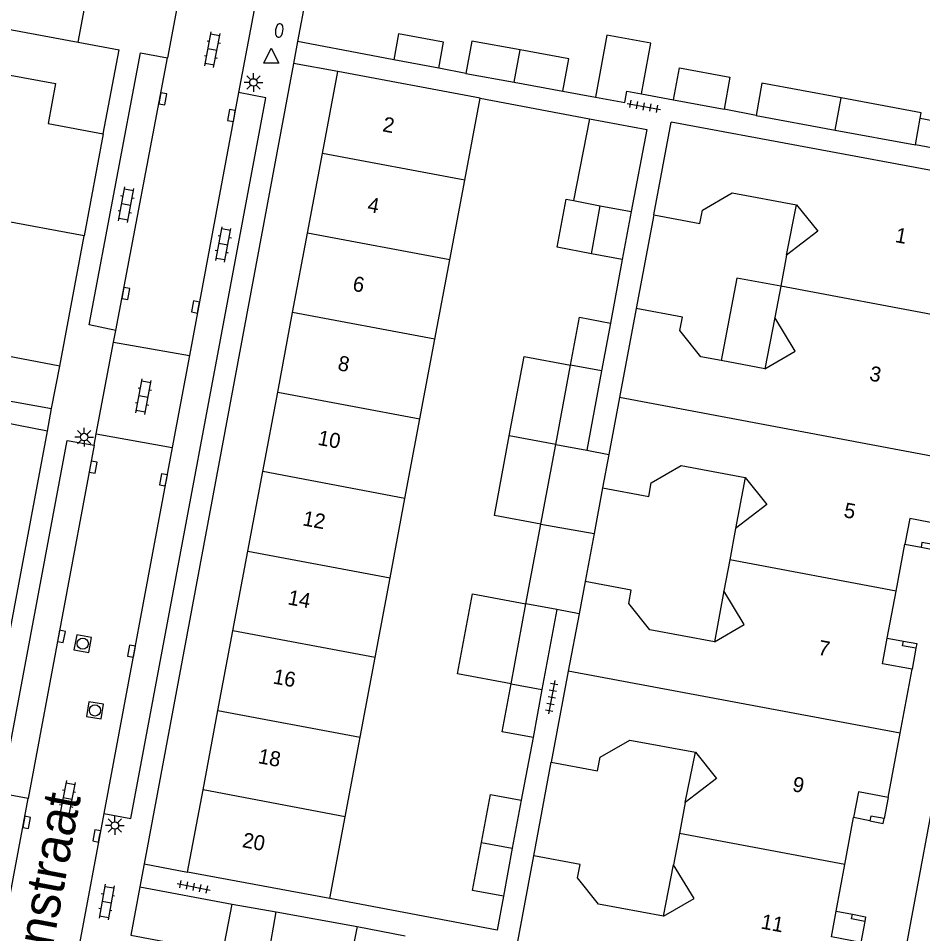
# Model space of a CAD drawing. Extents: x 124000 to 128010, y 398999 to 403000.
# Drawn here: x 126875.1 to 126935.4, y 399594.7 to 399655.8 of the extents above; entities that cross this region are included whole.
import ezdxf

# ---------------------------------------------------------------- set-up
doc = ezdxf.new("R2010")
doc.units = 0
for name, color, linetype in [('gg-afsc-erfafscheiding', 7, 'Continuous'), ('gg-afsc-muur', 7, 'Continuous'), ('gg-anno-huisnummerreeks BGT', 7, 'Continuous'), ('gg-anno-openbare ruimte label', 7, 'Continuous'), ('gg-bbg-bijgebouw', 7, 'Continuous'), ('gg-bbg-gedigitaliseerde bebouwing', 7, 'Continuous'), ('gg-bbg-gedigitaliseerde bijgebouw', 7, 'Continuous'), ('gg-bbg-hoofdgebouw', 7, 'Continuous'), ('gg-bbg-luifel en loopbrug', 7, 'Continuous'), ('gg-bbg-onder overbouw', 7, 'Continuous'), ('gg-bbg-pand overbouw', 7, 'Continuous'), ('gg-bbg-pilaar onder overbouw', 7, 'Continuous'), ('gg-bbg-pilaar pand', 7, 'Continuous'), ('gg-bbg-tussenscheiding', 7, 'Continuous'), ('gg-knt-verharding', 7, 'Continuous'), ('gg-knt-verharding nz', 7, 'Continuous'), ('gt-grn-weggrens', 7, 'Continuous'), ('gt-symb-brandkraan', 7, 'Continuous'), ('gt-symb-klinker verharding', 7, 'Continuous'), ('gt-symb-kolk', 7, 'Continuous'), ('gt-symb-lichtmast', 7, 'Continuous'), ('gt-symb-rioolschacht', 7, 'Continuous'), ('gt-symb-tegel verharding', 7, 'Continuous'), ('gt-symb-waterafsluiter', 7, 'Continuous')]:
    doc.layers.add(name, color=color, linetype=linetype)

# ---------------------------------------------------------------- blocks, each defined once
blk = doc.blocks.new('gt0-KOLK')
at = {"layer": 'gt-symb-kolk'}
blk.add_lwpolyline([(0, 0), (0.375, 0), (0.375, 0.4), (-0.375, 0.4), (-0.375, 0), (0, 0)], dxfattribs=at)
blk = doc.blocks.new('gt0-KL1')
at = {"layer": 'gt-symb-klinker verharding'}
for p, q in [((-1.15, 0.3), (1.15, 0.3)), ((-1, -0.3), (-1, 0.3)), ((-0.5, 0.3), (-0.5, 0.45)), ((0, -0.3), (0, 0.3)), ((0.5, 0.3), (0.5, 0.45)), ((1, -0.3), (1, 0.3)), ((-1.15, -0.3), (1.15, -0.3)), ((-0.5, -0.45), (-0.5, -0.3)), ((0.5, -0.45), (0.5, -0.3))]:
    blk.add_line(p, q, dxfattribs=at)
blk = doc.blocks.new('gt0-LMAST')
at = {"layer": 'gt-symb-lichtmast'}
for p, q in [((-0.005, 0.246), (-0.005, 0.621)), ((-0.182, 0.173), (-0.447, 0.438)), ((0.172, 0.173), (0.437, 0.438)), ((-0.255, -0.004), (-0.63, -0.004)), ((-0.182, -0.181), (-0.447, -0.446)), ((-0.005, -0.254), (-0.005, -0.629)), ((0.437, -0.446), (0.172, -0.181)), ((0.245, -0.004), (0.62, -0.004))]:
    blk.add_line(p, q, dxfattribs=at)
blk.add_circle((-0.005, -0.004), 0.25, dxfattribs=at)
blk = doc.blocks.new('gt0-TEG1')
at = {"layer": 'gt-symb-tegel verharding'}
for p, q in [((-1.125, 0), (1.125, 0)), ((-0.9, -0.25), (-0.9, 0.25)), ((-0.45, -0.25), (-0.45, 0.25)), ((0, -0.25), (0, 0.25)), ((0.45, -0.25), (0.45, 0.25)), ((0.9, -0.25), (0.9, 0.25))]:
    blk.add_line(p, q, dxfattribs=at)
blk = doc.blocks.new('gt0-WAFSL')
at = {"layer": 'gt-symb-waterafsluiter'}
for p, q in [((-0.5, -0.333), (0, 0.667)), ((0, 0.667), (0.5, -0.333)), ((0.5, -0.333), (-0.5, -0.333))]:
    blk.add_line(p, q, dxfattribs=at)
blk = doc.blocks.new('gt0-BR')
at = {"layer": 'gt-symb-brandkraan'}
for centre, radius, start, end in [((-0.244, 0), 0.206, 107.56694, 252.43307), ((0.599, -2.664), 3, 106.89205, 107.56694), ((0, -0.691), 0.938, 73.10799, 106.89205), ((-0.599, -2.664), 3, 72.43309, 73.10799), ((0.244, 0), 0.206, 287.56695, 72.43309), ((0.599, 2.664), 3, 252.43307, 253.10797), ((0, 0.691), 0.938, 253.10797, 286.89206), ((-0.599, 2.664), 3, 286.89206, 287.56695)]:
    blk.add_arc(centre, radius, start, end, dxfattribs=at)
blk = doc.blocks.new('gt0-RS')
at = {"layer": 'gt-symb-rioolschacht'}
blk.add_lwpolyline([(-0.5, -0.5), (0.5, -0.5), (0.5, 0.5), (-0.5, 0.5)], close=True, dxfattribs=at)
blk.add_circle((0, 0), 0.375, dxfattribs=at)

msp = doc.modelspace()

# ---------------------------------------------------------------- linework, layer by layer
at = {"layer": 'gg-afsc-erfafscheiding'}
for p, q in [((126898.625, 399653.345), (126893.716, 399654.273)), ((126900.121, 399653.062), (126898.625, 399653.345)), ((126904.939, 399652.151), (126903.121, 399652.495)), ((126911.398, 399650.969), (126913.576, 399650.571)), ((126916.638, 399650.781), (126918.791, 399650.379)), ((126905.886, 399650.493), (126913.182, 399649.124)), ((126924.284, 399649.339), (126922.153, 399649.752)), ((126915.368, 399639.734), (126914.576, 399635.492)), ((126909.412, 399607.837), (126908.631, 399603.651)), ((126889.346, 399596.723), (126892.289, 399596.203))]:
    msp.add_line(p, q, dxfattribs=at)
msp.add_lwpolyline([(126907.434, 399597.244), (126907.019, 399594.988), (126895.864, 399597.082)], dxfattribs=at)
at = {"layer": 'gg-afsc-muur'}
for p, q in [((126895.456, 399663.558), (126893.716, 399654.273)), ((126917.459, 399642.703), (126916.291, 399636.459)), ((126877.846, 399632.622), (126879.49, 399641.303)), ((126909.462, 399599.946), (126910.629, 399606.19))]:
    msp.add_line(p, q, dxfattribs=at)
at = {"layer": 'gg-bbg-bijgebouw'}
for p, q in [((126918.791, 399650.379), (126919.19, 399652.52)), ((126883.198, 399597.882), (126882.588, 399594.652)), ((126883.198, 399597.882), (126889.346, 399596.723)), ((126892.289, 399596.203), (126897.682, 399595.234)), ((126897.682, 399595.234), (126900.889, 399594.61))]:
    msp.add_line(p, q, dxfattribs=at)
for points in [[(126913.576, 399650.571), (126915.543, 399650.21), (126915.665, 399650.962), (126916.638, 399650.781)], [(126882.588, 399594.652), (126888.737, 399593.492), (126889.346, 399596.723)], [(126897.085, 399592.301), (126891.766, 399593.26), (126892.289, 399596.203)]]:
    msp.add_lwpolyline(points, dxfattribs=at)
at = {"layer": 'gg-bbg-gedigitaliseerde bebouwing'}
for p, q in [((126917.459, 399642.703), (126918.618, 399648.899)), ((126926.992, 399643.381), (126928.402, 399641.63)), ((126928.402, 399641.63), (126926.322, 399640.027)), ((126926.322, 399640.027), (126925.934, 399637.943)), ((126925.934, 399637.943), (126925.545, 399635.859)), ((126916.291, 399636.459), (126915.179, 399630.512)), ((126926.906, 399633.614), (126925.545, 399635.859)), ((126924.874, 399632.44), (126926.906, 399633.614)), ((126924.874, 399632.44), (126921.967, 399632.983)), ((126915.179, 399630.512), (126914.468, 399626.722)), ((126923.552, 399625.181), (126924.998, 399623.386)), ((126924.998, 399623.386), (126922.918, 399621.783)), ((126922.918, 399621.783), (126922.53, 399619.699)), ((126922.53, 399619.699), (126922.141, 399617.615)), ((126923.502, 399615.37), (126922.141, 399617.615)), ((126912.482, 399616.091), (126911.765, 399612.261)), ((126921.519, 399614.224), (126923.502, 399615.37)), ((126911.765, 399612.261), (126910.629, 399606.19)), ((126920.246, 399606.852), (126921.648, 399605.111)), ((126921.648, 399605.111), (126919.569, 399603.508)), ((126919.569, 399603.508), (126919.18, 399601.424)), ((126919.18, 399601.424), (126918.791, 399599.34)), ((126908.324, 399593.865), (126909.462, 399599.946)), ((126920.153, 399597.095), (126918.791, 399599.34)), ((126918.111, 399595.915), (126920.153, 399597.095))]:
    msp.add_line(p, q, dxfattribs=at)
for points in [[(126917.459, 399642.703), (126920.537, 399642.129), (126920.705, 399643.029), (126922.696, 399644.183), (126926.992, 399643.381)], [(126921.967, 399632.983), (126920.606, 399633.237), (126919.203, 399634.984), (126919.371, 399635.884), (126916.291, 399636.459)], [(126914.05, 399624.497), (126917.128, 399623.923), (126917.296, 399624.823), (126919.288, 399625.977), (126923.552, 399625.181)], [(126921.519, 399614.224), (126917.198, 399615.031), (126915.795, 399616.778), (126915.963, 399617.678), (126912.886, 399618.252)], [(126910.629, 399606.19), (126913.712, 399605.615), (126913.88, 399606.515), (126915.871, 399607.669), (126920.246, 399606.852)], [(126918.111, 399595.915), (126913.781, 399596.723), (126912.378, 399598.47), (126912.546, 399599.37), (126909.462, 399599.946)]]:
    msp.add_lwpolyline(points, dxfattribs=at)
at = {"layer": 'gg-bbg-gedigitaliseerde bijgebouw'}
for p, q in [((126903.121, 399652.495), (126900.121, 399653.062)), ((126904.939, 399652.151), (126908.151, 399651.563)), ((126908.151, 399651.563), (126911.398, 399650.969)), ((126918.791, 399650.379), (126922.153, 399649.752)), ((126913.182, 399649.124), (126912.118, 399643.658)), ((126924.284, 399649.339), (126929.555, 399648.364)), ((126929.555, 399648.364), (126934.923, 399647.377)), ((126937.599, 399646.89), (126934.923, 399647.377)), ((126912.118, 399643.658), (126913.901, 399643.311)), ((126913.305, 399640.119), (126913.901, 399643.311)), ((126915.967, 399642.939), (126915.368, 399639.734)), ((126915.368, 399639.734), (126913.305, 399640.119)), ((126914.576, 399635.492), (126913.979, 399632.294)), ((126910.926, 399627.383), (126911.916, 399632.682)), ((126913.979, 399632.294), (126912.991, 399626.998)), ((126909.936, 399622.076), (126910.926, 399627.383)), ((126912.991, 399626.998), (126914.468, 399626.722)), ((126914.05, 399624.497), (126913.48, 399621.438)), ((126908.942, 399616.751), (126909.936, 399622.076)), ((126913.48, 399621.438), (126912.886, 399618.252)), ((126907.945, 399611.414), (126908.942, 399616.751)), ((126911.005, 399616.367), (126910.011, 399611.042)), ((126912.482, 399616.091), (126911.005, 399616.367)), ((126910.011, 399611.042), (126909.412, 399607.837)), ((126908.631, 399603.651), (126908.033, 399600.449)), ((126908.033, 399600.449), (126907.434, 399597.244))]:
    msp.add_line(p, q, dxfattribs=at)
for points in [[(126903.121, 399652.495), (126903.446, 399654.228), (126900.445, 399654.79), (126900.121, 399653.062)], [(126908.558, 399653.714), (126905.333, 399654.304), (126904.939, 399652.151)], [(126916.638, 399650.781), (126917.261, 399654.164), (126914.337, 399654.708), (126913.576, 399650.571)], [(126911.398, 399650.969), (126911.792, 399653.122), (126908.558, 399653.714)], [(126919.19, 399652.52), (126922.547, 399651.905), (126922.153, 399649.752)], [(126929.961, 399650.514), (126924.682, 399651.491), (126924.284, 399649.339)], [(126935.234, 399649.164), (126935.297, 399649.528), (126929.961, 399650.514)], [(126913.182, 399649.124), (126917.002, 399648.407), (126915.967, 399642.939)], [(126935.234, 399649.164), (126937.931, 399648.659), (126937.599, 399646.89)], [(126911.916, 399632.682), (126912.513, 399635.877), (126914.576, 399635.492)], [(126909.412, 399607.837), (126907.349, 399608.222), (126907.945, 399611.414)], [(126905.969, 399600.831), (126906.567, 399604.036), (126908.631, 399603.651)], [(126907.434, 399597.244), (126905.371, 399597.629), (126905.969, 399600.831)]]:
    msp.add_lwpolyline(points, dxfattribs=at)
at = {"layer": 'gg-bbg-hoofdgebouw'}
for p, q in [((126895.376, 399646.804), (126896.402, 399652.273)), ((126905.886, 399650.493), (126896.402, 399652.273)), ((126904.859, 399645.019), (126905.886, 399650.493)), ((126940.737, 399644.769), (126918.618, 399648.899)), ((126880.754, 399648.116), (126879.49, 399641.303)), ((126894.378, 399641.486), (126895.376, 399646.804)), ((126903.861, 399639.702), (126904.859, 399645.019)), ((126879.49, 399641.303), (126870.331, 399643.008)), ((126893.384, 399636.189), (126894.378, 399641.486)), ((126902.867, 399634.405), (126903.861, 399639.702)), ((126892.388, 399630.881), (126893.384, 399636.189)), ((126901.871, 399629.098), (126902.867, 399634.405)), ((126891.392, 399625.575), (126892.388, 399630.881)), ((126900.875, 399623.79), (126901.871, 399629.098)), ((126890.396, 399620.267), (126891.392, 399625.575)), ((126899.88, 399618.483), (126900.875, 399623.79)), ((126933.627, 399617.601), (126934.214, 399620.739)), ((126889.4, 399614.96), (126890.396, 399620.267)), ((126898.884, 399613.175), (126899.88, 399618.483)), ((126933.039, 399614.462), (126933.627, 399617.601)), ((126888.402, 399609.642), (126889.4, 399614.96)), ((126897.886, 399607.858), (126898.884, 399613.175)), ((126933.892, 399608.115), (126934.688, 399612.399)), ((126887.406, 399604.335), (126888.402, 399609.642)), ((126896.89, 399602.551), (126897.886, 399607.858)), ((126933.097, 399603.832), (126933.892, 399608.115)), ((126886.379, 399598.861), (126887.406, 399604.335)), ((126895.864, 399597.082), (126896.89, 399602.551)), ((126930.214, 399599.365), (126930.795, 399602.489)), ((126929.634, 399596.243), (126930.214, 399599.365)), ((126895.864, 399597.082), (126886.379, 399598.861))]:
    msp.add_line(p, q, dxfattribs=at)
msp.add_lwpolyline([(126872.101, 399652.483), (126877.576, 399651.464), (126877.068, 399648.804), (126880.754, 399648.116)], dxfattribs=at)
at = {"layer": 'gg-bbg-luifel en loopbrug'}
for p, q in [((126926.322, 399640.027), (126926.992, 399643.381)), ((126925.545, 399635.859), (126924.874, 399632.44)), ((126877.308, 399629.783), (126877.846, 399632.622)), ((126872.284, 399630.693), (126877.308, 399629.783)), ((126910.926, 399627.383), (126907.826, 399627.962)), ((126923.552, 399625.181), (126922.918, 399621.783)), ((126922.141, 399617.615), (126921.519, 399614.224)), ((126919.569, 399603.508), (126920.246, 399606.852)), ((126918.111, 399595.915), (126918.791, 399599.34))]:
    msp.add_line(p, q, dxfattribs=at)
for points in [[(126913.305, 399640.119), (126911.022, 399640.545), (126911.62, 399643.751), (126912.118, 399643.658)], [(126925.934, 399637.943), (126922.995, 399638.491), (126921.967, 399632.983)], [(126877.846, 399632.622), (126872.832, 399633.575), (126872.284, 399630.693)], [(126907.826, 399627.962), (126908.815, 399633.261), (126911.916, 399632.682)], [(126909.936, 399622.076), (126906.835, 399622.655), (126907.826, 399627.962)], [(126907.945, 399611.414), (126904.383, 399612.079), (126905.379, 399617.416), (126908.942, 399616.751)]]:
    msp.add_lwpolyline(points, dxfattribs=at)
at = {"layer": 'gg-bbg-onder overbouw'}
for points in [[(126936.499, 399622.074), (126934.533, 399622.442), (126934.214, 399620.739)], [(126934.688, 399612.399), (126932.72, 399612.756), (126933.039, 399614.462)], [(126933.097, 399603.832), (126931.113, 399604.2), (126930.795, 399602.489)], [(126931.278, 399594.161), (126929.316, 399594.533), (126929.634, 399596.243)]]:
    msp.add_lwpolyline(points, dxfattribs=at)
at = {"layer": 'gg-bbg-pand overbouw'}
for p, q in [((126934.214, 399620.739), (126935.292, 399620.535)), ((126933.039, 399614.462), (126934.112, 399614.268)), ((126934.94, 399613.792), (126934.688, 399612.399)), ((126933.097, 399603.832), (126932.827, 399602.421)), ((126931.884, 399602.278), (126930.795, 399602.489)), ((126929.634, 399596.243), (126930.711, 399596.04)), ((126931.537, 399595.56), (126931.278, 399594.161))]:
    msp.add_line(p, q, dxfattribs=at)
at = {"layer": 'gg-bbg-pilaar onder overbouw'}
for points in [[(126936.236, 399620.682), (126935.351, 399620.849), (126935.292, 399620.535)], [(126934.94, 399613.792), (126934.055, 399613.952), (126934.112, 399614.268)], [(126932.827, 399602.421), (126931.944, 399602.592), (126931.884, 399602.278)], [(126931.537, 399595.56), (126930.653, 399595.726), (126930.711, 399596.04)]]:
    msp.add_lwpolyline(points, dxfattribs=at)
at = {"layer": 'gg-bbg-pilaar pand'}
for points in [[(126935.292, 399620.535), (126936.177, 399620.368), (126936.236, 399620.682)], [(126934.112, 399614.268), (126934.998, 399614.107), (126934.94, 399613.792)], [(126931.884, 399602.278), (126932.768, 399602.107), (126932.827, 399602.421)], [(126930.711, 399596.04), (126931.596, 399595.875), (126931.537, 399595.56)]]:
    msp.add_lwpolyline(points, dxfattribs=at)
at = {"layer": 'gg-bbg-tussenscheiding'}
for p, q in [((126908.151, 399651.563), (126908.558, 399653.714)), ((126929.555, 399648.364), (126929.961, 399650.514)), ((126934.923, 399647.377), (126935.234, 399649.164)), ((126904.859, 399645.019), (126895.376, 399646.804)), ((126913.901, 399643.311), (126915.967, 399642.939)), ((126903.861, 399639.702), (126894.378, 399641.486)), ((126937.04, 399635.858), (126925.934, 399637.943)), ((126902.867, 399634.405), (126893.384, 399636.189)), ((126913.979, 399632.294), (126911.916, 399632.682)), ((126892.388, 399630.881), (126901.871, 399629.098)), ((126937.302, 399626.36), (126915.179, 399630.512)), ((126910.926, 399627.383), (126912.991, 399626.998)), ((126914.468, 399626.722), (126914.05, 399624.497)), ((126900.875, 399623.79), (126891.392, 399625.575)), ((126909.936, 399622.076), (126913.48, 399621.438)), ((126890.396, 399620.267), (126899.88, 399618.483)), ((126933.627, 399617.601), (126922.53, 399619.699)), ((126912.886, 399618.252), (126912.482, 399616.091)), ((126911.005, 399616.367), (126908.942, 399616.751)), ((126898.884, 399613.175), (126889.4, 399614.96)), ((126933.892, 399608.115), (126911.765, 399612.261)), ((126907.945, 399611.414), (126910.011, 399611.042)), ((126888.402, 399609.642), (126897.886, 399607.858)), ((126896.89, 399602.551), (126887.406, 399604.335)), ((126930.214, 399599.365), (126919.18, 399601.424)), ((126905.969, 399600.831), (126908.033, 399600.449)), ((126897.682, 399595.234), (126897.085, 399592.301))]:
    msp.add_line(p, q, dxfattribs=at)
at = {"layer": 'gg-knt-verharding'}
for p, q in [((126834.465, 399662.552), (126879.072, 399654.229)), ((126886.117, 399658.99), (126885.036, 399653.19)), ((126891.047, 399657.572), (126889.77, 399650.873)), ((126893.716, 399654.273), (126893.44, 399652.8)), ((126879.072, 399654.229), (126881.819, 399653.717)), ((126880.754, 399648.116), (126881.819, 399653.717)), ((126893.44, 399652.8), (126883.482, 399599.406)), ((126896.402, 399652.273), (126893.44, 399652.8)), ((126933.431, 399589.173), (126943.654, 399644.219)), ((126881.441, 399634.206), (126881.592, 399635.004)), ((126880.285, 399628.097), (126881.441, 399634.206)), ((126881.441, 399634.206), (126886.496, 399633.321)), ((126877.026, 399628.278), (126877.308, 399629.783)), ((126877.026, 399628.278), (126874.084, 399628.855)), ((126871.996, 399601.408), (126877.026, 399628.278)), ((126880.143, 399627.348), (126880.285, 399628.097)), ((126880.285, 399628.097), (126885.351, 399627.182)), ((126874.118, 399595.06), (126875.74, 399603.764)), ((126880.795, 399602.756), (126879.164, 399594.092)), ((126883.482, 399599.406), (126883.198, 399597.882)), ((126883.482, 399599.406), (126886.379, 399598.861))]:
    msp.add_line(p, q, dxfattribs=at)
for points in [[(126881.592, 399635.004), (126879.819, 399635.372), (126883.226, 399653.516)], [(126880.795, 399602.756), (126882.593, 399602.436), (126891.585, 399650.524), (126889.77, 399650.873)], [(126875.74, 399603.764), (126873.947, 399604.108), (126878.356, 399627.645), (126880.143, 399627.348)]]:
    msp.add_lwpolyline(points, dxfattribs=at)
at = {"layer": 'gg-knt-verharding nz'}
for p, q in [((126881.592, 399635.004), (126885.036, 399653.19)), ((126883.226, 399653.516), (126885.036, 399653.19)), ((126889.77, 399650.873), (126886.496, 399633.321)), ((126886.496, 399633.321), (126885.351, 399627.182)), ((126880.143, 399627.348), (126875.74, 399603.764)), ((126885.351, 399627.182), (126880.795, 399602.756))]:
    msp.add_line(p, q, dxfattribs=at)
at = {"layer": 'gt-grn-weggrens'}
msp.add_line((126879.072, 399654.229), (126879.68, 399657.487), dxfattribs=at)

# ---------------------------------------------------------------- block references
at = {"layer": 'gt-symb-brandkraan', "rotation": 81.72410717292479}
msp.add_blockref('gt0-BR', (126892.491, 399655.019), dxfattribs=at)
at = {"layer": 'gt-symb-klinker verharding'}
for p, rotation in [((126888.031, 399653.729), 79.28535610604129), ((126882.284, 399643.395), 79.34163849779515), ((126888.761, 399640.736), 79.34163849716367), ((126883.436, 399630.572), 79.34163849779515), ((126878.369, 399603.774), -101.18632929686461), ((126880.979, 399596.863), -100.01793447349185)]:
    msp.add_blockref('gt0-KL1', p, dxfattribs=dict(at, rotation=rotation))
at = {"layer": 'gt-symb-kolk'}
for p, rotation in [((126884.532, 399650.486), -100.78161673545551), ((126889.495, 399649.299), 80.09492079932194), ((126882.064, 399637.498), -100.71464389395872), ((126887.106, 399636.523), 79.39794170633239), ((126879.887, 399625.913), -100.1407931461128), ((126884.961, 399624.997), 79.4542656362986), ((126877.766, 399614.621), -100.65836150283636), ((126882.834, 399613.56), 79.45426563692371), ((126875.45, 399602.207), -100.54573436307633), ((126880.513, 399601.229), 79.51061018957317)]:
    msp.add_blockref('gt0-KOLK', p, dxfattribs=dict(at, rotation=rotation))
at = {"layer": 'gt-symb-lichtmast'}
for p in [(126890.772, 399651.549), (126879.485, 399627.886), (126881.533, 399601.97)]:
    msp.add_blockref('gt0-LMAST', p, dxfattribs=at)
at = {"layer": 'gt-symb-rioolschacht'}
for p, rotation in [((126879.383, 399614.097), -10.366322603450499), ((126880.2, 399609.644), -98.97262661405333)]:
    msp.add_blockref('gt0-RS', p, dxfattribs=dict(at, rotation=rotation))
at = {"layer": 'gt-symb-tegel verharding'}
for p, rotation in [((126916.809, 399649.948), -10.36632260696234), ((126910.658, 399610.526), -100.60205829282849), ((126886.787, 399597.868), -11.186329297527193)]:
    msp.add_blockref('gt0-TEG1', p, dxfattribs=dict(at, rotation=rotation))
at = {"layer": 'gt-symb-waterafsluiter'}
msp.add_blockref('gt0-WAFSL', (126891.951, 399653.167), dxfattribs=at)

# ---------------------------------------------------------------- texts
at = {"layer": 'gg-anno-huisnummerreeks BGT'}
for s, rotation, p in [('2', 349.4, (126899.33, 399648.292)), ('4', 349.4, (126898.323, 399642.929)), ('1', 349.5, (126933.514, 399640.9)), ('6', 349.4, (126897.334, 399637.657)), ('8', 349.4, (126896.339, 399632.355)), ('3', 349.5, (126931.797, 399631.665)), ('10', 349.4, (126895.009, 399627.374)), ('5', 349.4, (126930.087, 399622.545)), ('12', 349.4, (126894, 399622)), ('14', 349.4, (126893.01, 399616.724)), ('7', 349.4, (126928.37, 399613.37)), ('16', 349.4, (126892.02, 399611.448)), ('18', 349.4, (126891.023, 399606.135)), ('9', 349.5, (126926.66, 399604.261)), ('20', 349.4, (126889.971, 399600.531)), ('11', 349.5, (126924.561, 399595.097))]:
    msp.add_text(s, height=1, rotation=rotation, dxfattribs=at).set_placement(p)
at = {"layer": 'gg-anno-openbare ruimte label'}
msp.add_text('Rhoonstraat', height=2.5, rotation=79.4, dxfattribs=at).set_placement((126875.915, 399585.967))

doc.saveas('drawing.dxf')
